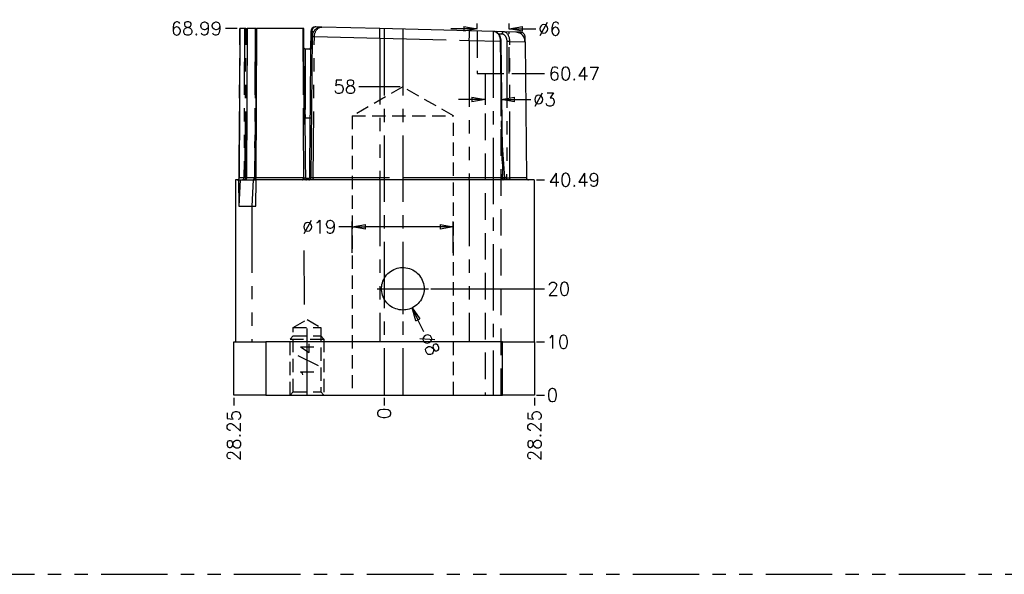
# Model space of a CAD drawing. Extents: x 2651 to 11825, y -3833 to 1075.
# Tile 416 of 656: x 4610 to 4796, y -3323 to -3219. Entities that reach past the tile are written whole.
import ezdxf
from ezdxf.enums import TextEntityAlignment as Align

# ---------------------------------------------------------------- set-up
doc = ezdxf.new("R2010")
doc.units = 0
doc.header["$LTSCALE"] = 10
for name, pattern in [('CENTER', [2, 1.25, -0.25, 0.25, -0.25]), ('DASHED', [0.75, 0.5, -0.25]), ('HIDDEN', [0.375, 0.25, -0.125]), ('PHANTOM', [2.5, 1.25, -0.25, 0.25, -0.25, 0.25, -0.25])]:
    doc.linetypes.add(name, pattern=pattern)
doc.layers.get('0').update_dxf_attribs({"linetype": 'CONTINUOUS'})
doc.layers.get('Defpoints').update_dxf_attribs({"linetype": 'CONTINUOUS'})
for name, color, linetype in [('108', 7, 'CONTINUOUS'), ('CEN', 1, 'CENTER'), ('COOL', 150, 'HIDDEN'), ('DIM', 3, 'CONTINUOUS'), ('DIVIDE', 5, 'PHANTOM'), ('HIDDEN', 6, 'HIDDEN'), ('LAYER_108', 7, 'CONTINUOUS'), ('TEXT', 4, 'CONTINUOUS')]:
    doc.layers.add(name, color=color, linetype=linetype)
doc.styles.get("Standard").update_dxf_attribs({"font": 'romans.shx'})
doc.dimstyles.new('1-1', dxfattribs={"dimtxt": 2.5, "dimasz": 2.5, "dimexe": 1, "dimexo": 0.5, "dimtad": 0, "dimrnd": 1.38778e-17, "dimzin": 9, "dimdsep": 46, "dimtxsty": 'Standard', "dimblk": 'CLOSED', "dimcen": 0, "dimclrd": 3, "dimclre": 3, "dimclrt": 3, "dimazin": 2, "dimtfac": 0.75, "dimtofl": 0, "dimtmove": 0, "dimatfit": 3, "dimfxl": 0, "dimtolj": 1, "dimarcsym": 0})

# ---------------------------------------------------------------- blocks, each defined once
blk = doc.blocks.new('*D736')
at = {"layer": 'Defpoints', "color": 0}
for p in [(4678.93, -3289.62), (4678.93, -3289.62), (4678.93, -3291.62)]:
    blk.add_point(p, dxfattribs=at)
at = {"layer": 'DIM', "color": 3, "lineweight": -2}
blk.add_line((4678.93, -3290.12), (4678.93, -3291.62), dxfattribs=at)
at = {"layer": 'DIM', "color": 3, "insert": (4678.93, -3293.08), "char_height": 2.5, "attachment_point": 5, "rotation": 90}
blk.add_mtext('\\A1;0', dxfattribs=at)
blk = doc.blocks.new('_Closed')
at = {"color": 0, "linetype": 'ByBlock', "lineweight": -2}
for p, q in [((-1, 0.167), (0, 0)), ((-1, 0.167), (-1, -0.167)), ((0, 0), (-1, -0.167)), ((0, 0), (-1, 0))]:
    blk.add_line(p, q, dxfattribs=at)
blk = doc.blocks.new('*D737')
at = {"layer": 'Defpoints', "color": 0}
for p in [(4678.93, -3289.62), (4707.1, -3289.62), (4709.1, -3289.62)]:
    blk.add_point(p, dxfattribs=at)
at = {"layer": 'DIM', "color": 3, "lineweight": -2}
blk.add_line((4707.6, -3289.62), (4709.1, -3289.62), dxfattribs=at)
at = {"layer": 'DIM', "color": 3, "insert": (4710.56, -3289.62), "char_height": 2.5, "attachment_point": 5}
blk.add_mtext('\\A1;0', dxfattribs=at)
blk = doc.blocks.new('*D738')
at = {"layer": 'Defpoints', "color": 0}
for p in [(4687.23, -3269.62), (4709.1, -3269.62), (4678.93, -3289.62)]:
    blk.add_point(p, dxfattribs=at)
at = {"layer": 'DIM', "color": 3, "lineweight": -2}
blk.add_line((4687.73, -3269.62), (4709.1, -3269.62), dxfattribs=at)
at = {"layer": 'DIM', "color": 3, "insert": (4711.75, -3269.62), "char_height": 2.5, "attachment_point": 5}
blk.add_mtext('\\A1;20', dxfattribs=at)
blk = doc.blocks.new('*D739')
at = {"layer": 'Defpoints', "color": 0}
for p in [(4702.43, -3229.15), (4709.1, -3229.15), (4678.93, -3289.62)]:
    blk.add_point(p, dxfattribs=at)
at = {"layer": 'DIM', "color": 3, "lineweight": -2}
blk.add_line((4702.93, -3229.15), (4709.1, -3229.15), dxfattribs=at)
at = {"layer": 'DIM', "color": 3, "insert": (4714.67, -3229.15), "char_height": 2.5, "attachment_point": 5}
blk.add_mtext('\\A1;60.47', dxfattribs=at)
blk = doc.blocks.new('*D740')
at = {"layer": 'Defpoints', "color": 0}
for p in [(4707.1, -3249.13), (4709.1, -3249.13), (4678.93, -3289.62)]:
    blk.add_point(p, dxfattribs=at)
at = {"layer": 'DIM', "color": 3, "lineweight": -2}
blk.add_line((4707.6, -3249.13), (4709.1, -3249.13), dxfattribs=at)
at = {"layer": 'DIM', "color": 3, "insert": (4714.67, -3249.13), "char_height": 2.5, "attachment_point": 5}
blk.add_mtext('\\A1;40.49', dxfattribs=at)
blk = doc.blocks.new('*D741')
at = {"layer": 'Defpoints', "color": 0}
for p in [(4674.17, -3231.62), (4682.43, -3231.62), (4678.93, -3289.62)]:
    blk.add_point(p, dxfattribs=at)
at = {"layer": 'DIM', "color": 3, "lineweight": -2}
blk.add_line((4681.93, -3231.62), (4674.17, -3231.62), dxfattribs=at)
at = {"layer": 'DIM', "color": 3, "insert": (4671.52, -3231.62), "char_height": 2.5, "attachment_point": 5}
blk.add_mtext('\\A1;58', dxfattribs=at)
blk = doc.blocks.new('*D742')
at = {"layer": 'Defpoints', "color": 0}
for p in [(4672.93, -3257.97), (4672.93, -3263.37), (4691.93, -3263.37)]:
    blk.add_point(p, dxfattribs=at)
at = {"layer": 'DIM', "color": 3, "lineweight": -2}
for p, q in [((4672.93, -3257.97), (4670.43, -3257.97)), ((4672.93, -3262.87), (4672.93, -3256.97)), ((4689.43, -3257.97), (4675.43, -3257.97)), ((4691.93, -3262.87), (4691.93, -3256.97))]:
    blk.add_line(p, q, dxfattribs=at)
at = {"layer": 'DIM', "color": 3, "lineweight": -2, "xscale": 2.5, "yscale": 2.5, "zscale": 2.5, "rotation": 180}
blk.add_blockref('_Closed', (4672.93, -3257.97), dxfattribs=at)
at = {"layer": 'DIM', "color": 3, "lineweight": -2, "xscale": 2.5, "yscale": 2.5, "zscale": 2.5}
blk.add_blockref('_Closed', (4691.93, -3257.97), dxfattribs=at)
at = {"layer": 'DIM', "color": 3, "insert": (4666.71, -3257.97), "char_height": 2.5, "attachment_point": 5}
blk.add_mtext('\\A1;%%c19', dxfattribs=at)
blk = doc.blocks.new('*D743')
at = {"layer": 'Defpoints', "color": 0}
for p in [(4680.68, -3266.03), (4684.19, -3273.22)]:
    blk.add_point(p, dxfattribs=at)
at = {"layer": 'DIM', "color": 3, "lineweight": -2}
blk.add_line((4686.38, -3277.71), (4685.28, -3275.47), dxfattribs=at)
at = {"layer": 'DIM', "color": 3, "lineweight": -2, "xscale": 2.5, "yscale": 2.5, "zscale": 2.5, "rotation": 115.9754691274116}
blk.add_blockref('_Closed', (4684.19, -3273.22), dxfattribs=at)
at = {"layer": 'DIM', "color": 3, "insert": (4687.51, -3280.04), "char_height": 2.5, "attachment_point": 5, "rotation": 295.9755}
blk.add_mtext('\\A1;∅8', dxfattribs=at)
blk = doc.blocks.new('*D744')
at = {"layer": 'Defpoints', "color": 0}
for p in [(4696.43, -3220.71), (4696.43, -3221.15), (4702.43, -3221.31)]:
    blk.add_point(p, dxfattribs=at)
at = {"layer": 'DIM', "color": 3, "lineweight": -2}
for p, q in [((4696.43, -3220.65), (4696.43, -3219.71)), ((4702.43, -3220.81), (4702.43, -3219.71)), ((4693.93, -3220.71), (4691.43, -3220.71)), ((4704.93, -3220.71), (4707.43, -3220.71))]:
    blk.add_line(p, q, dxfattribs=at)
at = {"layer": 'DIM', "color": 3, "lineweight": -2, "xscale": 2.5, "yscale": 2.5, "zscale": 2.5}
blk.add_blockref('_Closed', (4696.43, -3220.71), dxfattribs=at)
at = {"layer": 'DIM', "color": 3, "lineweight": -2, "xscale": 2.5, "yscale": 2.5, "zscale": 2.5, "rotation": 180}
blk.add_blockref('_Closed', (4702.43, -3220.71), dxfattribs=at)
at = {"layer": 'DIM', "color": 3, "insert": (4710.02, -3220.71), "char_height": 2.5, "attachment_point": 5}
blk.add_mtext('\\A1;%%c6', dxfattribs=at)
blk = doc.blocks.new('*D745')
at = {"layer": 'Defpoints', "color": 0}
for p in [(4697.93, -3229.15), (4700.93, -3229.15), (4697.93, -3234.02)]:
    blk.add_point(p, dxfattribs=at)
at = {"layer": 'DIM', "color": 3, "lineweight": -2}
for p, q in [((4697.93, -3229.65), (4697.93, -3235.02)), ((4700.93, -3229.65), (4700.93, -3235.02)), ((4695.43, -3234.02), (4692.93, -3234.02)), ((4703.43, -3234.02), (4706.48, -3234.02))]:
    blk.add_line(p, q, dxfattribs=at)
at = {"layer": 'DIM', "color": 3, "lineweight": -2, "xscale": 2.5, "yscale": 2.5, "zscale": 2.5}
blk.add_blockref('_Closed', (4697.93, -3234.02), dxfattribs=at)
at = {"layer": 'DIM', "color": 3, "lineweight": -2, "xscale": 2.5, "yscale": 2.5, "zscale": 2.5, "rotation": 180}
blk.add_blockref('_Closed', (4700.93, -3234.02), dxfattribs=at)
at = {"layer": 'DIM', "color": 3, "insert": (4709.07, -3234.02), "char_height": 2.5, "attachment_point": 5}
blk.add_mtext('\\A1;%%c3', dxfattribs=at)
blk = doc.blocks.new('*D3334')
at = {"layer": 'Defpoints', "color": 0}
for p in [(4649.12, -3220.63), (4651.8, -3220.63), (4678.93, -3289.62)]:
    blk.add_point(p, dxfattribs=at)
at = {"layer": 'DIM', "color": 3, "lineweight": -2}
blk.add_line((4651.3, -3220.63), (4649.12, -3220.63), dxfattribs=at)
at = {"layer": 'DIM', "color": 3, "insert": (4643.61, -3220.63), "char_height": 2.5, "attachment_point": 5}
blk.add_mtext('\\A1;68.99', dxfattribs=at)
blk = doc.blocks.new('*D3358')
at = {"layer": 'Defpoints', "color": 0}
for p in [(4650.68, -3289.62), (4678.93, -3289.62), (4650.68, -3291.62)]:
    blk.add_point(p, dxfattribs=at)
at = {"layer": 'DIM', "color": 3, "lineweight": -2}
blk.add_line((4650.68, -3290.12), (4650.68, -3291.62), dxfattribs=at)
at = {"layer": 'DIM', "color": 3, "insert": (4650.68, -3297.25), "char_height": 2.5, "attachment_point": 5, "rotation": 90}
blk.add_mtext('\\A1;28.25', dxfattribs=at)
blk = doc.blocks.new('*D3359')
at = {"layer": 'Defpoints', "color": 0}
for p in [(4678.93, -3289.62), (4707.18, -3289.62), (4707.18, -3291.62)]:
    blk.add_point(p, dxfattribs=at)
at = {"layer": 'DIM', "color": 3, "lineweight": -2}
blk.add_line((4707.18, -3290.12), (4707.18, -3291.62), dxfattribs=at)
at = {"layer": 'DIM', "color": 3, "insert": (4707.18, -3297.25), "char_height": 2.5, "attachment_point": 5, "rotation": 90}
blk.add_mtext('\\A1;28.25', dxfattribs=at)
blk = doc.blocks.new('*D3360')
at = {"layer": 'Defpoints', "color": 0}
for p in [(4707.1, -3279.62), (4709.1, -3279.62), (4678.93, -3289.62)]:
    blk.add_point(p, dxfattribs=at)
at = {"layer": 'DIM', "color": 3, "lineweight": -2}
blk.add_line((4707.6, -3279.62), (4709.1, -3279.62), dxfattribs=at)
at = {"layer": 'DIM', "color": 3, "insert": (4711.57, -3279.62), "char_height": 2.5, "attachment_point": 5}
blk.add_mtext('\\A1;10', dxfattribs=at)

msp = doc.modelspace()

# ---------------------------------------------------------------- linework, layer by layer
at = {"layer": '108', "color": 6, "linetype": 'DASHED'}
for p, q in [((4696.434, -3221.149), (4696.434, -3229.149)), ((4702.434, -3229.149), (4702.434, -3221.306)), ((4696.434, -3229.149), (4702.434, -3229.149)), ((4697.934, -3229.149), (4697.934, -3289.623)), ((4700.934, -3289.623), (4700.934, -3229.149))]:
    msp.add_line(p, q, dxfattribs=at)
at = {"layer": 'CEN'}
for p, q in [((4678.934, -3220.782), (4678.934, -3289.623)), ((4682.434, -3220.782), (4682.434, -3289.623)), ((4699.434, -3221.227), (4699.434, -3289.623)), ((4682.434, -3264.823), (4682.434, -3274.423)), ((4677.634, -3269.623), (4687.234, -3269.623)), ((4664.434, -3289.623), (4664.434, -3275.422))]:
    msp.add_line(p, q, dxfattribs=at)
at = {"layer": 'COOL'}
for p, q in [((4682.434, -3231.623), (4672.934, -3237.108)), ((4691.934, -3237.108), (4682.434, -3231.623)), ((4672.934, -3237.108), (4691.934, -3237.108)), ((4672.934, -3237.108), (4672.934, -3289.623)), ((4691.934, -3289.623), (4691.934, -3237.108))]:
    msp.add_line(p, q, dxfattribs=at)
at = {"layer": 'DIVIDE', "color": 4}
msp.add_line((4550.684, -3323.358), (4970.684, -3323.358), dxfattribs=at)
at = {"layer": 'HIDDEN'}
for points in [[(4661.834, -3276.923), (4664.434, -3275.422), (4667.034, -3276.923)], [(4661.834, -3289.048), (4661.834, -3276.923), (4667.034, -3276.923), (4667.034, -3289.048)], [(4661.259, -3279.086), (4661.834, -3278.511), (4667.034, -3278.511), (4667.609, -3279.086)], [(4661.259, -3289.623), (4661.259, -3279.086), (4667.609, -3279.086), (4667.609, -3289.623)], [(4661.259, -3289.623), (4661.834, -3289.048), (4667.034, -3289.048), (4667.609, -3289.623)]]:
    msp.add_lwpolyline(points, dxfattribs=at)
at = {"layer": 'LAYER_108', "color": 253, "linetype": 'PHANTOM'}
for p, q in [((4651.673, -3248.746), (4651.796, -3220.634)), ((4652.647, -3220.634), (4652.567, -3248.746)), ((4652.816, -3248.746), (4652.895, -3220.634)), ((4653.044, -3248.746), (4653.168, -3220.634)), ((4654.651, -3220.634), (4654.544, -3248.746)), ((4654.67, -3248.746), (4654.762, -3220.634)), ((4663.628, -3220.634), (4663.699, -3236.839)), ((4665.289, -3224.427), (4665.316, -3221.252)), ((4665.316, -3221.252), (4665.317, -3221.225)), ((4665.317, -3221.225), (4665.642, -3221.234)), ((4665.563, -3248.748), (4665.8, -3222.181)), ((4665.8, -3222.181), (4665.8, -3222.17)), ((4665.8, -3222.17), (4678.086, -3222.466)), ((4678.086, -3222.466), (4678.086, -3248.748)), ((4678.086, -3222.466), (4694.926, -3222.907)), ((4694.926, -3222.907), (4694.926, -3248.748)), ((4694.926, -3222.907), (4700.746, -3223.034)), ((4700.432, -3221.646), (4701.075, -3221.663)), ((4700.746, -3223.034), (4701.085, -3248.748)), ((4701.972, -3223.073), (4701.959, -3248.748)), ((4702.532, -3248.748), (4702.551, -3223.073)), ((4702.551, -3223.073), (4705.403, -3223.134)), ((4705.216, -3222.255), (4705.444, -3222.26)), ((4664.157, -3234.759), (4664.112, -3224.52)), ((4663.699, -3236.839), (4663.702, -3237.474)), ((4663.702, -3237.474), (4663.707, -3238.602)), ((4663.875, -3237.474), (4663.875, -3237.476)), ((4663.875, -3237.476), (4664.062, -3237.474)), ((4663.875, -3237.476), (4663.882, -3238.601)), ((4664.062, -3237.474), (4664.062, -3237.471)), ((4664.075, -3238.599), (4664.062, -3237.474)), ((4664.062, -3237.474), (4664.975, -3237.474)), ((4664.975, -3237.474), (4664.877, -3248.745)), ((4664.975, -3237.474), (4665.234, -3237.476)), ((4663.707, -3238.602), (4663.752, -3248.746)), ((4663.882, -3238.601), (4664.075, -3238.599)), ((4701.617, -3248.748), (4701.172, -3242.597)), ((4652.567, -3248.746), (4651.673, -3248.746)), ((4651.673, -3248.746), (4651.673, -3248.746)), ((4653.044, -3248.746), (4652.816, -3248.746)), ((4653.044, -3248.746), (4653.037, -3248.746)), ((4654.544, -3248.746), (4653.044, -3248.746)), ((4654.276, -3249.133), (4654.019, -3254.109)), ((4663.752, -3248.746), (4654.79, -3248.746)), ((4663.947, -3248.747), (4664.18, -3248.745)), ((4664.32, -3248.874), (4664.32, -3249.133)), ((4664.747, -3248.874), (4664.32, -3248.874)), ((4664.747, -3249.133), (4664.747, -3248.874)), ((4665.136, -3248.748), (4664.877, -3248.745)), ((4665.563, -3248.748), (4665.136, -3248.748)), ((4678.086, -3248.748), (4665.563, -3248.748)), ((4678.086, -3249.133), (4678.086, -3248.748)), ((4694.926, -3248.748), (4678.086, -3248.748)), ((4678.086, -3249.133), (4678.086, -3279.623)), ((4694.926, -3249.133), (4694.926, -3248.748)), ((4701.085, -3248.748), (4694.926, -3248.748)), ((4694.926, -3249.133), (4694.926, -3279.623)), ((4701.251, -3248.749), (4701.085, -3248.748)), ((4701.959, -3248.748), (4701.617, -3248.748)), ((4705.675, -3248.748), (4702.532, -3248.748)), ((4654.019, -3254.109), (4654.019, -3279.623)), ((4656.684, -3279.623), (4656.684, -3289.623)), ((4701.184, -3289.623), (4701.184, -3279.623))]:
    msp.add_line(p, q, dxfattribs=at)
at = {"layer": 'LAYER_108', "color": 0, "linetype": 'Continuous'}
for p, q in [((4651.796, -3220.634), (4651.673, -3248.746)), ((4652.647, -3220.634), (4651.796, -3220.634)), ((4652.895, -3220.634), (4652.647, -3220.634)), ((4652.895, -3220.634), (4653.099, -3220.634)), ((4653.161, -3220.634), (4653.037, -3248.746)), ((4654.651, -3220.634), (4653.168, -3220.634)), ((4654.762, -3220.634), (4654.651, -3220.634)), ((4654.762, -3220.634), (4654.904, -3220.634)), ((4654.79, -3248.746), (4654.93, -3220.634)), ((4654.93, -3220.634), (4654.792, -3248.746)), ((4654.966, -3220.634), (4654.93, -3220.634)), ((4663.628, -3220.634), (4654.966, -3220.634)), ((4663.648, -3220.634), (4663.628, -3220.634)), ((4663.656, -3220.634), (4663.648, -3220.634)), ((4663.837, -3220.634), (4663.656, -3220.634)), ((4663.837, -3220.634), (4663.808, -3220.634)), ((4663.898, -3234.706), (4663.837, -3220.634)), ((4665.124, -3221.252), (4665.096, -3224.52)), ((4665.125, -3221.22), (4665.124, -3221.252)), ((4667.157, -3220.382), (4666.055, -3220.353)), ((4678.134, -3220.669), (4667.228, -3220.384)), ((4694.974, -3221.11), (4678.134, -3220.669)), ((4682.556, -3220.781), (4682.556, -3220.785)), ((4688.976, -3220.951), (4688.976, -3220.953)), ((4699.621, -3221.232), (4694.974, -3221.11)), ((4699.659, -3221.233), (4699.963, -3221.241)), ((4701.383, -3221.278), (4699.963, -3221.241)), ((4703.685, -3221.338), (4701.383, -3221.278)), ((4704.234, -3221.353), (4703.755, -3221.34)), ((4704.561, -3221.361), (4704.234, -3221.353)), ((4665.368, -3222.181), (4665.136, -3248.748)), ((4665.368, -3222.181), (4665.368, -3222.158)), ((4701.251, -3248.749), (4700.92, -3223.032)), ((4705.451, -3223.136), (4705.444, -3222.26)), ((4705.451, -3223.136), (4705.675, -3248.748)), ((4665.09, -3224.52), (4664.112, -3224.52)), ((4650.995, -3249.133), (4650.995, -3279.623)), ((4651.562, -3249.133), (4650.995, -3249.133)), ((4651.408, -3249.113), (4651.391, -3249.118)), ((4651.562, -3249.133), (4651.579, -3254.109)), ((4651.562, -3249.133), (4651.823, -3249.133)), ((4651.823, -3249.133), (4651.579, -3254.109)), ((4651.823, -3249.133), (4652.18, -3249.133)), ((4652.18, -3249.133), (4652.657, -3249.133)), ((4652.657, -3249.133), (4654.197, -3249.133)), ((4654.197, -3249.133), (4654.276, -3249.133)), ((4654.276, -3249.133), (4654.362, -3249.133)), ((4654.362, -3249.133), (4654.854, -3249.133)), ((4654.658, -3249.039), (4654.662, -3249.036)), ((4654.774, -3254.109), (4654.854, -3249.133)), ((4678.086, -3249.133), (4654.854, -3249.133)), ((4694.926, -3249.133), (4678.086, -3249.133)), ((4707.103, -3249.133), (4694.926, -3249.133)), ((4707.103, -3249.133), (4707.103, -3279.623)), ((4651.579, -3254.109), (4654.019, -3254.109)), ((4654.019, -3254.109), (4654.774, -3254.109)), ((4650.684, -3289.623), (4650.684, -3279.623)), ((4650.684, -3279.623), (4656.684, -3279.623)), ((4701.184, -3279.623), (4656.684, -3279.623)), ((4701.184, -3279.623), (4707.184, -3279.623)), ((4707.184, -3279.623), (4707.184, -3289.623)), ((4656.684, -3289.623), (4650.684, -3289.623)), ((4656.684, -3289.623), (4701.184, -3289.623)), ((4707.184, -3289.623), (4701.184, -3289.623))]:
    msp.add_line(p, q, dxfattribs=at)
for points in [[(4654.93, -3220.634, 0), (4654.928, -3220.634, 0), (4654.927, -3220.634, 0), (4654.927, -3220.634, 0), (4654.929, -3220.634, 0), (4654.93, -3220.634, 0)], [(4667.228, -3220.384, 0), (4667.103, -3220.385, 0), (4666.977, -3220.395, 0), (4666.85, -3220.414, 0), (4666.724, -3220.443, 0), (4666.598, -3220.481, 0), (4666.473, -3220.53, 0), (4666.35, -3220.588, 0), (4666.23, -3220.656, 0), (4666.113, -3220.735, 0), (4666.001, -3220.824, 0), (4665.912, -3220.905, 0), (4665.827, -3220.994, 0), (4665.748, -3221.09, 0), (4665.674, -3221.192, 0), (4665.607, -3221.299, 0), (4665.548, -3221.412, 0), (4665.496, -3221.53, 0), (4665.452, -3221.651, 0), (4665.417, -3221.776, 0), (4665.392, -3221.902, 0), (4665.375, -3222.03, 0), (4665.368, -3222.158, 0)], [(4700.92, -3223.032, 0), (4700.915, -3222.897, 0), (4700.902, -3222.766, 0), (4700.884, -3222.638, 0), (4700.859, -3222.515, 0), (4700.829, -3222.397, 0), (4700.794, -3222.284, 0), (4700.754, -3222.178, 0), (4700.711, -3222.078, 0), (4700.664, -3221.983, 0), (4700.614, -3221.894, 0), (4700.562, -3221.813, 0), (4700.508, -3221.737, 0), (4700.44, -3221.656, 0), (4700.372, -3221.583, 0), (4700.302, -3221.518, 0), (4700.233, -3221.462, 0), (4700.163, -3221.414, 0), (4700.095, -3221.373, 0), (4700.028, -3221.339, 0), (4699.963, -3221.311, 0), (4699.9, -3221.289, 0), (4699.839, -3221.272, 0)], [(4705.403, -3223.134, 0), (4705.404, -3223.015, 0), (4705.396, -3222.893, 0), (4705.379, -3222.77, 0), (4705.353, -3222.646, 0), (4705.317, -3222.522, 0), (4705.27, -3222.4, 0), (4705.214, -3222.28, 0), (4705.148, -3222.164, 0), (4705.072, -3222.053, 0), (4704.987, -3221.947, 0), (4704.894, -3221.848, 0), (4704.794, -3221.756, 0), (4704.687, -3221.673, 0), (4704.574, -3221.599, 0), (4704.457, -3221.533, 0), (4704.337, -3221.478, 0)], [(4651.284, -3249.133, 0), (4651.352, -3249.127, 0), (4651.391, -3249.118, 0)], [(4651.391, -3249.118, 0), (4651.408, -3249.113, 0)], [(4651.408, -3249.113, 0), (4651.47, -3249.086, 0), (4651.526, -3249.048, 0), (4651.575, -3249.002, 0), (4651.616, -3248.947, 0), (4651.646, -3248.886, 0), (4651.66, -3248.843, 0)], [(4651.66, -3248.843, 0), (4651.671, -3248.777, 0), (4651.673, -3248.746, 0)], [(4654.66, -3249.038, 0), (4654.652, -3249.044, 0), (4654.645, -3249.05, 0), (4654.637, -3249.056, 0), (4654.629, -3249.061, 0), (4654.618, -3249.068, 0), (4654.606, -3249.075, 0), (4654.594, -3249.082, 0), (4654.576, -3249.091, 0), (4654.557, -3249.099, 0), (4654.538, -3249.106, 0), (4654.518, -3249.112, 0), (4654.486, -3249.12, 0), (4654.455, -3249.126, 0), (4654.424, -3249.13, 0), (4654.393, -3249.132, 0), (4654.362, -3249.133, 0)], [(4654.362, -3249.133, 0), (4654.391, -3249.132, 0), (4654.42, -3249.13, 0), (4654.452, -3249.126, 0), (4654.485, -3249.12, 0), (4654.519, -3249.111, 0), (4654.539, -3249.105, 0), (4654.559, -3249.098, 0), (4654.579, -3249.089, 0), (4654.599, -3249.079, 0), (4654.61, -3249.073, 0), (4654.62, -3249.067, 0), (4654.631, -3249.06, 0), (4654.641, -3249.052, 0), (4654.652, -3249.044, 0), (4654.658, -3249.039, 0)], [(4654.788, -3248.746, 0), (4654.787, -3248.774, 0), (4654.784, -3248.802, 0), (4654.78, -3248.829, 0), (4654.773, -3248.856, 0), (4654.764, -3248.882, 0), (4654.754, -3248.908, 0), (4654.742, -3248.932, 0), (4654.729, -3248.956, 0), (4654.714, -3248.978, 0), (4654.697, -3248.999, 0), (4654.679, -3249.019, 0), (4654.66, -3249.038, 0)], [(4654.79, -3248.746, 0), (4654.788, -3248.746, 0)], [(4654.788, -3248.746, 0), (4654.789, -3248.746, 0), (4654.79, -3248.746, 0)], [(4701.633, -3249.133, 0), (4701.606, -3249.132, 0), (4701.579, -3249.129, 0), (4701.551, -3249.123, 0), (4701.523, -3249.116, 0), (4701.495, -3249.106, 0), (4701.472, -3249.096, 0), (4701.449, -3249.084, 0), (4701.427, -3249.07, 0), (4701.406, -3249.055, 0), (4701.385, -3249.039, 0), (4701.366, -3249.021, 0), (4701.348, -3249.001, 0), (4701.331, -3248.981, 0), (4701.316, -3248.959, 0), (4701.302, -3248.937, 0), (4701.29, -3248.914, 0), (4701.28, -3248.891, 0), (4701.27, -3248.862, 0), (4701.262, -3248.834, 0), (4701.256, -3248.805, 0), (4701.253, -3248.777, 0), (4701.251, -3248.749, 0)]]:
    msp.add_polyline3d(points, dxfattribs=at)
at = {"layer": 'LAYER_108', "color": 253, "linetype": 'PHANTOM'}
for points in [[(4665.124, -3221.252, 0), (4665.126, -3221.251, 0), (4665.132, -3221.251, 0), (4665.142, -3221.251, 0), (4665.155, -3221.251, 0), (4665.171, -3221.251, 0), (4665.189, -3221.251, 0), (4665.209, -3221.251, 0), (4665.231, -3221.251, 0), (4665.254, -3221.251, 0), (4665.276, -3221.252, 0), (4665.298, -3221.252, 0), (4665.316, -3221.252, 0)], [(4665.317, -3221.225, 0), (4665.297, -3221.224, 0), (4665.275, -3221.223, 0), (4665.252, -3221.222, 0), (4665.23, -3221.221, 0), (4665.208, -3221.22, 0), (4665.188, -3221.22, 0), (4665.169, -3221.219, 0), (4665.154, -3221.219, 0), (4665.141, -3221.219, 0), (4665.132, -3221.219, 0), (4665.127, -3221.22, 0), (4665.125, -3221.22, 0)], [(4666.055, -3220.353, 0), (4665.963, -3220.358, 0), (4665.873, -3220.377, 0), (4665.784, -3220.412, 0), (4665.696, -3220.463, 0), (4665.612, -3220.531, 0), (4665.571, -3220.572, 0), (4665.531, -3220.618, 0), (4665.493, -3220.67, 0), (4665.456, -3220.729, 0), (4665.422, -3220.794, 0), (4665.404, -3220.834, 0), (4665.387, -3220.876, 0), (4665.371, -3220.92, 0), (4665.357, -3220.967, 0), (4665.345, -3221.016, 0), (4665.336, -3221.056, 0), (4665.329, -3221.097, 0), (4665.324, -3221.139, 0), (4665.32, -3221.182, 0), (4665.317, -3221.225, 0)], [(4665.8, -3222.17, 0), (4665.806, -3222.041, 0), (4665.819, -3221.915, 0), (4665.839, -3221.79, 0), (4665.866, -3221.667, 0), (4665.899, -3221.547, 0), (4665.938, -3221.432, 0), (4665.982, -3221.321, 0), (4666.032, -3221.215, 0), (4666.087, -3221.114, 0), (4666.146, -3221.019, 0), (4666.209, -3220.931, 0), (4666.275, -3220.848, 0), (4666.36, -3220.758, 0), (4666.448, -3220.677, 0), (4666.539, -3220.606, 0), (4666.633, -3220.545, 0), (4666.73, -3220.493, 0), (4666.828, -3220.451, 0), (4666.928, -3220.42, 0), (4667.028, -3220.398, 0), (4667.128, -3220.386, 0), (4667.228, -3220.384, 0)], [(4678.086, -3222.466, 0), (4678.095, -3222.152, 0), (4678.103, -3221.847, 0), (4678.11, -3221.562, 0), (4678.117, -3221.305, 0), (4678.123, -3221.083, 0), (4678.127, -3220.904, 0), (4678.131, -3220.773, 0), (4678.133, -3220.694, 0), (4678.134, -3220.669, 0)], [(4694.926, -3222.907, 0), (4694.935, -3222.593, 0), (4694.943, -3222.288, 0), (4694.95, -3222.003, 0), (4694.957, -3221.746, 0), (4694.963, -3221.524, 0), (4694.968, -3221.345, 0), (4694.971, -3221.214, 0), (4694.973, -3221.135, 0), (4694.974, -3221.11, 0)], [(4699.839, -3221.272, 0), (4699.882, -3221.288, 0), (4699.966, -3221.327, 0), (4700.048, -3221.377, 0), (4700.127, -3221.437, 0), (4700.203, -3221.506, 0), (4700.276, -3221.584, 0), (4700.345, -3221.672, 0), (4700.41, -3221.767, 0), (4700.47, -3221.871, 0), (4700.525, -3221.981, 0), (4700.575, -3222.098, 0), (4700.618, -3222.22, 0), (4700.656, -3222.347, 0), (4700.687, -3222.479, 0), (4700.712, -3222.615, 0), (4700.73, -3222.753, 0), (4700.742, -3222.893, 0), (4700.746, -3223.034, 0)], [(4699.963, -3221.241, 0), (4699.911, -3221.245, 0), (4699.861, -3221.262, 0), (4699.84, -3221.272, 0)], [(4701.383, -3221.278, 0), (4701.331, -3221.283, 0), (4701.281, -3221.299, 0), (4701.233, -3221.326, 0), (4701.19, -3221.364, 0), (4701.152, -3221.411, 0), (4701.121, -3221.466, 0), (4701.097, -3221.526, 0), (4701.082, -3221.591, 0), (4701.076, -3221.659, 0), (4701.075, -3221.663, 0)], [(4702.551, -3223.073, 0), (4702.548, -3222.931, 0), (4702.537, -3222.792, 0), (4702.519, -3222.654, 0), (4702.494, -3222.519, 0), (4702.463, -3222.388, 0), (4702.425, -3222.261, 0), (4702.38, -3222.139, 0), (4702.329, -3222.022, 0), (4702.273, -3221.913, 0), (4702.211, -3221.811, 0), (4702.144, -3221.715, 0), (4702.072, -3221.628, 0), (4701.996, -3221.55, 0), (4701.916, -3221.482, 0), (4701.833, -3221.422, 0), (4701.747, -3221.373, 0), (4701.658, -3221.333, 0), (4701.568, -3221.304, 0), (4701.476, -3221.286, 0), (4701.383, -3221.278, 0)], [(4704.137, -3221.409, 0), (4704.146, -3221.399, 0), (4704.168, -3221.378, 0), (4704.19, -3221.364, 0), (4704.212, -3221.355, 0), (4704.234, -3221.353, 0)], [(4704.774, -3221.738, 0), (4704.756, -3221.703, 0), (4704.724, -3221.65, 0), (4704.689, -3221.601, 0), (4704.652, -3221.556, 0), (4704.608, -3221.511, 0), (4704.561, -3221.471, 0), (4704.511, -3221.437, 0), (4704.459, -3221.408, 0), (4704.405, -3221.385, 0), (4704.349, -3221.368, 0), (4704.292, -3221.357, 0), (4704.234, -3221.353, 0)], [(4665.8, -3222.17, 0), (4665.673, -3222.167, 0), (4665.564, -3222.164, 0), (4665.477, -3222.162, 0), (4665.414, -3222.16, 0), (4665.378, -3222.159, 0), (4665.368, -3222.158, 0)], [(4665.368, -3222.181, 0), (4665.381, -3222.18, 0), (4665.422, -3222.18, 0), (4665.489, -3222.18, 0), (4665.58, -3222.18, 0), (4665.691, -3222.18, 0), (4665.8, -3222.181, 0)], [(4700.92, -3223.032, 0), (4700.914, -3223.032, 0), (4700.897, -3223.032, 0), (4700.868, -3223.032, 0), (4700.83, -3223.033, 0), (4700.782, -3223.033, 0), (4700.746, -3223.034, 0)], [(4701.075, -3221.663, 0), (4701.15, -3221.67, 0), (4701.223, -3221.685, 0), (4701.295, -3221.71, 0), (4701.366, -3221.744, 0), (4701.434, -3221.786, 0), (4701.5, -3221.837, 0), (4701.56, -3221.892, 0), (4701.616, -3221.954, 0), (4701.67, -3222.023, 0), (4701.72, -3222.098, 0), (4701.766, -3222.179, 0), (4701.808, -3222.265, 0), (4701.846, -3222.356, 0), (4701.879, -3222.451, 0), (4701.907, -3222.549, 0), (4701.931, -3222.651, 0), (4701.949, -3222.754, 0), (4701.961, -3222.859, 0), (4701.969, -3222.965, 0), (4701.972, -3223.073, 0)], [(4702.551, -3223.073, 0), (4702.5, -3223.072, 0), (4702.443, -3223.072, 0), (4702.379, -3223.071, 0), (4702.313, -3223.071, 0), (4702.245, -3223.071, 0), (4702.178, -3223.071, 0), (4702.114, -3223.071, 0), (4702.055, -3223.072, 0), (4702.002, -3223.072, 0), (4701.972, -3223.073, 0)], [(4665.09, -3224.52, 0), (4665.09, -3224.542, 0), (4665.089, -3224.612, 0), (4665.088, -3224.733, 0), (4665.085, -3224.911, 0), (4665.083, -3225.15, 0), (4665.08, -3225.455, 0), (4665.076, -3225.829, 0), (4665.072, -3226.275, 0), (4665.067, -3226.797, 0), (4665.061, -3227.397, 0), (4665.056, -3227.957, 0), (4665.051, -3228.573, 0), (4665.045, -3229.245, 0), (4665.039, -3229.971, 0), (4665.032, -3230.751, 0), (4665.025, -3231.582, 0), (4665.018, -3232.464, 0), (4665.01, -3233.391, 0), (4665.002, -3234.361, 0), (4664.993, -3235.368, 0), (4664.984, -3236.408, 0), (4664.975, -3237.474, 0)], [(4663.898, -3234.706, 0), (4663.902, -3234.715, 0), (4663.914, -3234.724, 0), (4663.933, -3234.733, 0), (4663.959, -3234.74, 0), (4663.991, -3234.747, 0), (4664.028, -3234.752, 0), (4664.069, -3234.756, 0), (4664.113, -3234.758, 0), (4664.157, -3234.759, 0)], [(4664.068, -3236.849, 0), (4664.095, -3236.259, 0), (4664.128, -3235.673, 0), (4664.15, -3235.215, 0), (4664.157, -3234.759, 0)], [(4663.875, -3236.838, 0), (4663.858, -3236.838, 0), (4663.839, -3236.838, 0), (4663.818, -3236.838, 0), (4663.796, -3236.838, 0), (4663.774, -3236.839, 0), (4663.751, -3236.839, 0), (4663.73, -3236.839, 0), (4663.71, -3236.839, 0), (4663.699, -3236.839, 0)], [(4663.875, -3237.474, 0), (4663.858, -3237.474, 0), (4663.838, -3237.474, 0), (4663.817, -3237.474, 0), (4663.795, -3237.474, 0), (4663.773, -3237.474, 0), (4663.75, -3237.474, 0), (4663.729, -3237.474, 0), (4663.709, -3237.474, 0), (4663.702, -3237.474, 0)], [(4663.875, -3236.838, 0), (4663.907, -3236.841, 0), (4663.945, -3236.843, 0), (4663.987, -3236.846, 0), (4664.031, -3236.847, 0), (4664.068, -3236.849, 0)], [(4663.875, -3237.474, 0), (4663.909, -3237.473, 0), (4663.947, -3237.473, 0), (4663.989, -3237.472, 0), (4664.034, -3237.472, 0), (4664.062, -3237.471, 0)], [(4663.882, -3238.601, 0), (4663.866, -3238.601, 0), (4663.847, -3238.601, 0), (4663.826, -3238.601, 0), (4663.804, -3238.601, 0), (4663.782, -3238.601, 0), (4663.759, -3238.601, 0), (4663.738, -3238.601, 0), (4663.717, -3238.601, 0), (4663.707, -3238.602, 0)], [(4652.18, -3249.133, 0), (4652.247, -3249.127, 0), (4652.312, -3249.109, 0), (4652.373, -3249.081, 0), (4652.429, -3249.042, 0), (4652.476, -3248.994, 0), (4652.515, -3248.938, 0), (4652.544, -3248.877, 0), (4652.561, -3248.812, 0), (4652.567, -3248.746, 0)], [(4652.816, -3248.746, 0), (4652.812, -3248.746, 0), (4652.807, -3248.747, 0), (4652.802, -3248.747, 0), (4652.796, -3248.748, 0), (4652.79, -3248.748, 0), (4652.783, -3248.749, 0), (4652.776, -3248.749, 0), (4652.768, -3248.75, 0), (4652.76, -3248.75, 0), (4652.752, -3248.75, 0), (4652.743, -3248.75, 0), (4652.734, -3248.751, 0), (4652.724, -3248.751, 0), (4652.715, -3248.751, 0), (4652.705, -3248.751, 0), (4652.696, -3248.751, 0), (4652.686, -3248.751, 0), (4652.677, -3248.751, 0), (4652.667, -3248.751, 0), (4652.658, -3248.751, 0), (4652.649, -3248.751, 0), (4652.64, -3248.751, 0), (4652.631, -3248.751, 0), (4652.623, -3248.751, 0), (4652.615, -3248.75, 0), (4652.608, -3248.75, 0), (4652.602, -3248.75, 0), (4652.595, -3248.75, 0), (4652.589, -3248.749, 0), (4652.584, -3248.749, 0), (4652.58, -3248.748, 0), (4652.576, -3248.748, 0), (4652.573, -3248.747, 0), (4652.57, -3248.747, 0), (4652.568, -3248.746, 0), (4652.567, -3248.746, 0)], [(4653.044, -3248.746, 0), (4653.038, -3248.813, 0), (4653.02, -3248.879, 0), (4652.991, -3248.94, 0), (4652.952, -3248.995, 0), (4652.904, -3249.043, 0), (4652.849, -3249.082, 0), (4652.788, -3249.11, 0), (4652.723, -3249.127, 0), (4652.657, -3249.133, 0)], [(4652.922, -3249.02, 0), (4652.882, -3248.968, 0), (4652.85, -3248.909, 0), (4652.829, -3248.846, 0), (4652.818, -3248.779, 0), (4652.816, -3248.746, 0)], [(4654.413, -3249.036, 0), (4654.402, -3249.045, 0), (4654.392, -3249.053, 0), (4654.382, -3249.061, 0), (4654.372, -3249.069, 0), (4654.363, -3249.075, 0), (4654.35, -3249.083, 0), (4654.338, -3249.091, 0), (4654.327, -3249.097, 0), (4654.307, -3249.107, 0), (4654.289, -3249.115, 0), (4654.28, -3249.118, 0)], [(4654.508, -3249.115, 0), (4654.493, -3249.098, 0), (4654.477, -3249.083, 0), (4654.463, -3249.069, 0), (4654.449, -3249.058, 0), (4654.437, -3249.048, 0), (4654.427, -3249.041, 0), (4654.419, -3249.037, 0), (4654.413, -3249.036, 0), (4654.413, -3249.036, 0)], [(4654.544, -3248.746, 0), (4654.55, -3248.746, 0), (4654.559, -3248.746, 0), (4654.571, -3248.746, 0), (4654.587, -3248.746, 0), (4654.605, -3248.746, 0), (4654.625, -3248.746, 0), (4654.647, -3248.746, 0), (4654.669, -3248.746, 0), (4654.67, -3248.746, 0)], [(4654.551, -3249.101, 0), (4654.573, -3249.071, 0), (4654.594, -3249.037, 0), (4654.612, -3249.002, 0), (4654.628, -3248.966, 0), (4654.641, -3248.929, 0), (4654.654, -3248.884, 0), (4654.663, -3248.839, 0), (4654.668, -3248.792, 0), (4654.67, -3248.746, 0)], [(4654.662, -3249.036, 0), (4654.684, -3249.015, 0), (4654.704, -3248.992, 0), (4654.722, -3248.968, 0), (4654.738, -3248.942, 0), (4654.752, -3248.915, 0), (4654.764, -3248.887, 0), (4654.774, -3248.86, 0), (4654.781, -3248.832, 0), (4654.786, -3248.804, 0), (4654.789, -3248.775, 0), (4654.79, -3248.746, 0)], [(4663.517, -3249.133, 0), (4663.557, -3249.127, 0), (4663.597, -3249.109, 0), (4663.634, -3249.081, 0), (4663.668, -3249.042, 0), (4663.697, -3248.994, 0), (4663.72, -3248.938, 0), (4663.738, -3248.877, 0), (4663.748, -3248.812, 0), (4663.752, -3248.746, 0)], [(4663.947, -3248.747, 0), (4663.948, -3248.779, 0), (4663.952, -3248.811, 0), (4663.958, -3248.842, 0), (4663.967, -3248.872, 0), (4663.977, -3248.902, 0), (4663.991, -3248.93, 0), (4664.005, -3248.956, 0), (4664.021, -3248.98, 0), (4664.039, -3249.003, 0), (4664.059, -3249.025, 0), (4664.081, -3249.045, 0), (4664.103, -3249.063, 0), (4664.128, -3249.079, 0), (4664.153, -3249.093, 0), (4664.179, -3249.105, 0), (4664.207, -3249.115, 0), (4664.234, -3249.123, 0), (4664.262, -3249.128, 0), (4664.291, -3249.132, 0), (4664.32, -3249.133, 0)], [(4664.32, -3248.874, 0), (4664.309, -3248.873, 0), (4664.298, -3248.872, 0), (4664.287, -3248.87, 0), (4664.276, -3248.867, 0), (4664.266, -3248.863, 0), (4664.256, -3248.859, 0), (4664.247, -3248.854, 0), (4664.238, -3248.849, 0), (4664.229, -3248.843, 0), (4664.222, -3248.836, 0), (4664.214, -3248.829, 0), (4664.207, -3248.821, 0), (4664.201, -3248.813, 0), (4664.196, -3248.804, 0), (4664.191, -3248.795, 0), (4664.187, -3248.785, 0), (4664.184, -3248.777, 0), (4664.182, -3248.77, 0), (4664.181, -3248.761, 0), (4664.18, -3248.753, 0), (4664.18, -3248.745, 0)], [(4665.563, -3248.748, 0), (4665.56, -3248.815, 0), (4665.55, -3248.88, 0), (4665.535, -3248.941, 0), (4665.514, -3248.997, 0), (4665.489, -3249.044, 0), (4665.459, -3249.082, 0), (4665.427, -3249.11, 0), (4665.392, -3249.127, 0), (4665.358, -3249.133, 0)], [(4701.085, -3248.748, 0), (4701.089, -3248.815, 0), (4701.1, -3248.88, 0), (4701.116, -3248.941, 0), (4701.139, -3248.997, 0), (4701.166, -3249.044, 0), (4701.198, -3249.082, 0), (4701.234, -3249.11, 0), (4701.271, -3249.127, 0), (4701.308, -3249.133, 0)], [(4701.617, -3248.748, 0), (4701.57, -3248.756, 0), (4701.515, -3248.764, 0), (4701.453, -3248.771, 0), (4701.388, -3248.777, 0), (4701.321, -3248.783, 0), (4701.254, -3248.787, 0)], [(4701.617, -3248.748, 0), (4701.612, -3248.815, 0), (4701.599, -3248.88, 0), (4701.576, -3248.941, 0), (4701.546, -3248.997, 0), (4701.509, -3249.044, 0), (4701.466, -3249.082, 0), (4701.458, -3249.089, 0)], [(4701.959, -3248.748, 0), (4701.954, -3248.815, 0), (4701.941, -3248.88, 0), (4701.918, -3248.941, 0), (4701.888, -3248.997, 0), (4701.851, -3249.044, 0), (4701.808, -3249.082, 0), (4701.761, -3249.11, 0), (4701.711, -3249.127, 0), (4701.662, -3249.133, 0)], [(4702.807, -3249.133, 0), (4702.759, -3249.127, 0), (4702.713, -3249.109, 0), (4702.67, -3249.081, 0), (4702.63, -3249.042, 0), (4702.596, -3248.994, 0), (4702.569, -3248.938, 0), (4702.549, -3248.877, 0), (4702.536, -3248.812, 0), (4702.532, -3248.748, 0)]]:
    msp.add_polyline3d(points, dxfattribs=at)
at = {"layer": 'LAYER_108', "color": 0, "linetype": 'Continuous'}
msp.add_polyline3d([(4682.434, -3273.623, 0), (4682.098, -3273.609, 0), (4681.763, -3273.566, 0), (4681.433, -3273.495, 0), (4681.111, -3273.398, 0), (4680.798, -3273.273, 0), (4680.496, -3273.122, 0), (4680.207, -3272.946, 0), (4679.935, -3272.747, 0), (4679.682, -3272.525, 0), (4679.447, -3272.283, 0), (4679.233, -3272.021, 0), (4679.043, -3271.744, 0), (4678.877, -3271.451, 0), (4678.735, -3271.145, 0), (4678.62, -3270.827, 0), (4678.532, -3270.503, 0), (4678.472, -3270.171, 0), (4678.44, -3269.835, 0), (4678.436, -3269.497, 0), (4678.461, -3269.162, 0), (4678.514, -3268.829, 0), (4678.595, -3268.501, 0), (4678.703, -3268.181, 0), (4678.837, -3267.873, 0), (4678.998, -3267.576, 0), (4679.183, -3267.294, 0), (4679.391, -3267.028, 0), (4679.62, -3266.781, 0), (4679.869, -3266.555, 0), (4680.137, -3266.349, 0), (4680.421, -3266.167, 0), (4680.718, -3266.01, 0), (4681.028, -3265.879, 0), (4681.348, -3265.774, 0), (4681.677, -3265.696, 0), (4682.009, -3265.646, 0), (4682.345, -3265.624, 0), (4682.682, -3265.631, 0), (4683.018, -3265.666, 0), (4683.348, -3265.729, 0), (4683.672, -3265.82, 0), (4683.989, -3265.938, 0), (4684.295, -3266.083, 0), (4684.587, -3266.252, 0), (4684.863, -3266.445, 0), (4685.123, -3266.662, 0), (4685.364, -3266.9, 0), (4685.583, -3267.156, 0), (4685.779, -3267.43, 0), (4685.952, -3267.721, 0), (4686.101, -3268.025, 0), (4686.222, -3268.339, 0), (4686.317, -3268.662, 0), (4686.384, -3268.993, 0), (4686.423, -3269.328, 0), (4686.434, -3269.665, 0), (4686.416, -3270, 0), (4686.37, -3270.334, 0), (4686.296, -3270.663, 0), (4686.196, -3270.983, 0), (4686.068, -3271.294, 0), (4685.914, -3271.594, 0), (4685.736, -3271.88, 0), (4685.536, -3272.149, 0), (4685.313, -3272.4, 0), (4685.068, -3272.633, 0), (4684.805, -3272.844, 0), (4684.527, -3273.032, 0), (4684.233, -3273.196, 0), (4683.925, -3273.335, 0), (4683.606, -3273.447, 0), (4683.281, -3273.532, 0), (4683.001, -3273.583, 0), (4682.718, -3273.613, 0)], close=True, dxfattribs=at)
for centre, radius, start, end in [((4666.031, -3221.259), 0.907, 88.49986, 177.52457), ((4699.597, -3221.973), 0.741, 70.94886, 88.15314), ((4703.638, -3223.151), 1.814, 67.3392, 88.5), ((4703.638, -3223.151), 1.814, 64.36852, 67.3392), ((4704.537, -3222.268), 0.907, 67.3414, 88.5), ((4704.537, -3222.268), 0.907, 21.6581, 67.3414), ((4703.638, -3223.151), 1.814, 0.5, 54.48645), ((4704.537, -3222.268), 0.907, 20.5, 21.6581), ((4704.537, -3222.268), 0.907, 0.5, 20.5), ((4664.112, -3224.261), 0.259, 180.25, 270), ((4664.839, -3224.261), 0.259, 270, 359.5), ((4665.09, -3224.261), 0.259, 270, 291.48834), ((4665.09, -3224.261), 0.259, 291.48834, 338.01178), ((4665.09, -3224.261), 0.259, 338.01178, 359.5), ((4651.284, -3248.743), 0.39, 288.57008, 345.14455), ((4664.747, -3248.744), 0.389, 270, 359.5), ((4706.064, -3248.744), 0.389, 180.5, 270)]:
    msp.add_arc(centre, radius, start, end, dxfattribs=at)
at = {"layer": 'LAYER_108', "color": 253, "linetype": 'PHANTOM'}
for centre, radius, start, end in [((4411.944, -3232.969), 251.96, 359.11997, 359.605), ((4713.284, -3237.141), 49.411, 179.64935, 180.38585), ((4678.578, -3237.292), 14.517, 178.24813, 180.70662), ((1859.836, -3272.483), 2804.444, 0.484983, 0.692292), ((4654.191, -3248.877), 0.256, 271.39801, 290.20985), ((4654.151, -3248.74), 0.394, 311.45556, 359.16433), ((4663.89, -3245.387), 3.36, 267.64314, 270.96607), ((4664.747, -3248.744), 0.13, 270, 359.5), ((4702.237, -3226.35), 22.399, 269.29023, 270.75512), ((-3939.485, -3322.017), 8603.574, 0.329101, 0.3966715)]:
    msp.add_arc(centre, radius, start, end, dxfattribs=at)

# ---------------------------------------------------------------- texts
at = {"layer": 'TEXT'}
msp.add_text('1/4', height=2.5, rotation=90, dxfattribs=at).set_placement((4664.434, -3286.448), align=Align.MIDDLE_LEFT)

# ---------------------------------------------------------------- dimensions: what is measured, and where the dimension line sits
at = {"layer": 'DIM'}
for feature_location, offset, dtype, origin, picture, middle in [((4651.796, -3220.634), (-2.675, 0), 0, (4678.934, -3289.623), '*D3334', (4643.615, -3220.634)), ((4702.434, -3229.149), (6.669, 0), 0, (4678.934, -3289.623), '*D739', (4714.669, -3229.149)), ((4682.434, -3231.623), (-8.268, 0), 0, (4678.934, -3289.623), '*D741', (4671.518, -3231.623)), ((4707.103, -3249.133), (2, 0), 0, (4678.934, -3289.623), '*D740', (4714.669, -3249.133)), ((4687.234, -3269.623), (21.869, 0), 0, (4678.934, -3289.623), '*D738', (4711.752, -3269.623)), ((4707.103, -3279.623), (2, 0), 0, (4678.934, -3289.623), '*D3360', (4711.573, -3279.623)), ((4707.103256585, -3289.623066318), (2, 0), 0, (4678.934085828, -3289.623066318), '*D737', (4710.561589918, -3289.623066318)), ((4650.684, -3289.623), (0, -2), 1, (4678.934, -3289.623), '*D3358', (4650.684, -3297.248)), ((4678.934085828, -3289.623066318), (0, -2), 1, (4678.934085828, -3289.623066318), '*D736', (4678.934085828, -3293.081399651)), ((4707.184, -3289.623), (0, -2), 1, (4678.934, -3289.623), '*D3359', (4707.184, -3297.248))]:
    dim = msp.add_ordinate_dim(feature_location=feature_location, offset=offset, dtype=dtype, origin=origin, dimstyle='1-1', dxfattribs=at)
    dim.commit()
    dim.dimension.update_dxf_attribs({"geometry": picture, "text_midpoint": middle})
for base, p1, p2, picture, middle in [((4696.434, -3220.71), (4702.434, -3221.306), (4696.434, -3221.149), '*D744', (4710.023, -3220.71)), ((4697.934, -3234.018), (4700.934, -3229.149), (4697.934, -3229.149), '*D745', (4709.066, -3234.018)), ((4672.934, -3257.966), (4691.934, -3263.365), (4672.934, -3263.365), '*D742', (4666.714, -3257.966))]:
    dim = msp.add_linear_dim(base=base, p1=p1, p2=p2, text='%%c<>', dimstyle='1-1', dxfattribs=at)
    dim.commit()
    dim.dimension.update_dxf_attribs({"geometry": picture, "text_midpoint": middle, "dimtype": 160})
dim = msp.add_diameter_dim_2p(p1=(4680.682, -3266.027), p2=(4684.186, -3273.219), dimstyle='1-1', dxfattribs=at)
dim.commit()
dim.dimension.update_dxf_attribs({"geometry": '*D743', "text_midpoint": (4687.51, -3280.042)})

doc.saveas('drawing.dxf')
